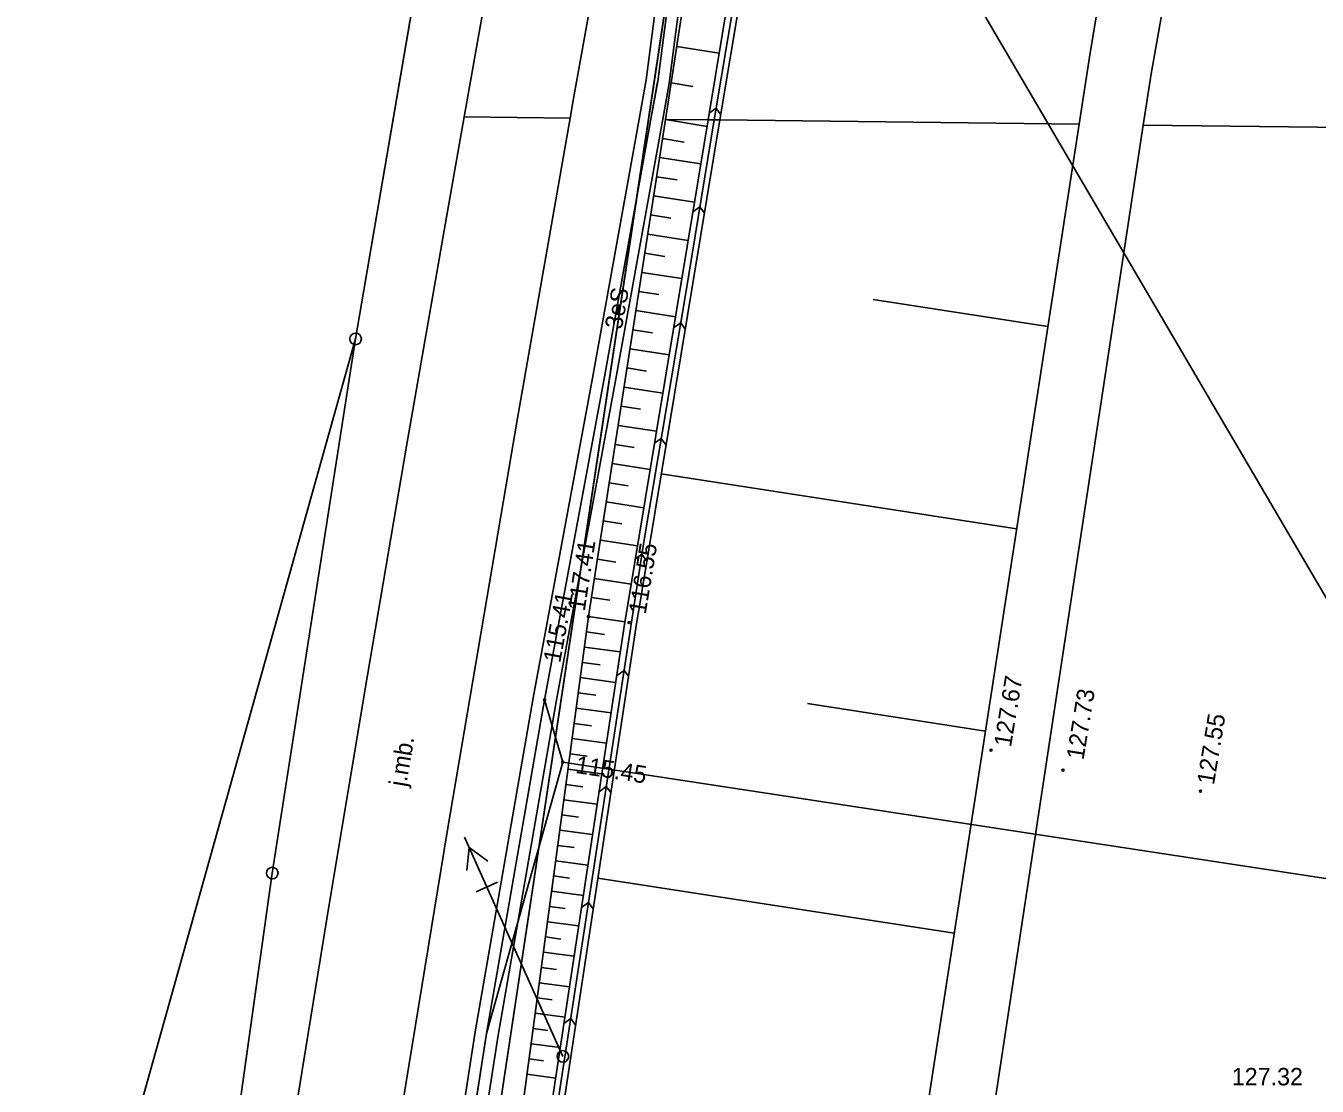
# Model space of a CAD drawing. Extents: x 6424617 to 6425697, y 5665845 to 5667190.
# Drawn here: x 6425187.4 to 6425243, y 5666024.1 to 5666069.8 of the extents above; entities that cross this region are included whole.
import ezdxf

# ---------------------------------------------------------------- set-up
doc = ezdxf.new("R2010")
doc.units = 0
for name, color, linetype in [('Warstwa 1', 7, 'Continuous'), ('Warstwa 10', 7, 'Continuous'), ('Warstwa 11', 7, 'Continuous'), ('Warstwa 14', 7, 'Continuous'), ('Warstwa 15', 7, 'Continuous'), ('Warstwa 2', 7, 'Continuous'), ('Warstwa 20', 7, 'Continuous'), ('Warstwa 21', 7, 'Continuous'), ('Warstwa 25', 7, 'Continuous'), ('Warstwa 47', 7, 'Continuous'), ('Warstwa 6', 7, 'Continuous'), ('Warstwa 61', 7, 'Continuous'), ('Warstwa 8', 7, 'Continuous'), ('Warstwa 9', 7, 'Continuous')]:
    doc.layers.add(name, color=color, linetype=linetype)

msp = doc.modelspace()

# ---------------------------------------------------------------- linework, layer by layer
at = {"layer": 'Warstwa 1'}
for p, q in [((6425201.568, 5666056.314), (6425211.111, 5666112.114)), ((6425201.568, 5666056.314), (6425211.111, 5666112.114)), ((6425206.5, 5666014.74), (6425215.14, 5666072.15)), ((6425206.5, 5666014.74), (6425215.14, 5666072.15)), ((6425175.276, 5665962.552), (6425201.568, 5666056.314)), ((6425175.276, 5665962.552), (6425201.568, 5666056.314)), ((6425197.98, 5666033.305), (6425201.568, 5666056.314)), ((6425197.98, 5666033.305), (6425201.568, 5666056.314)), ((6425193.713, 5666002.874), (6425197.98, 5666033.305)), ((6425193.713, 5666002.874), (6425197.98, 5666033.305))]:
    msp.add_line(p, q, dxfattribs=at)
at = {"layer": 'Warstwa 10'}
for points in [[(6425214.289, 5666065.784), (6425214.58, 5666067.4), (6425215.83, 5666077.04), (6425215.86, 5666083.8), (6425216.52, 5666087.79), (6425219.61, 5666105.3), (6425228.34, 5666144.71), (6425232.26, 5666162.7), (6425238.65, 5666194.71), (6425242.26, 5666206.57), (6425245.38, 5666217.85), (6425248.88, 5666231.8), (6425253.995, 5666253.473)], [(6425209.71, 5666040.77), (6425212.26, 5666054.53), (6425214.289, 5666065.784)], [(6425207.21, 5666026.39), (6425209.71, 5666040.77)], [(6425209.71, 5666040.77), (6425210.49, 5666038.08)], [(6425207.21, 5666026.39), (6425210.49, 5666038.08)], [(6425210.49, 5666038.08), (6425284.51, 5666026.79), (6425291.89, 5666026.49), (6425295.79, 5666025.09)], [(6425195.083, 5665928.73), (6425195.5, 5665933.49), (6425198.27, 5665958.16), (6425199.83, 5665967.3), (6425201.04, 5665973.05), (6425201.79, 5665978.87), (6425200.74, 5665983.63), (6425201.47, 5665989.5), (6425203.65, 5666003.34), (6425207.21, 5666026.39)]]:
    msp.add_lwpolyline(points, dxfattribs=at)
for centre in [(6425201.568, 5666056.314), (6425201.568, 5666056.314), (6425197.98, 5666033.305), (6425197.98, 5666033.305)]:
    msp.add_circle(centre, 0.25, dxfattribs=at)
at = {"layer": 'Warstwa 14'}
for centre in [(6425209.71, 5666040.77), (6425210.49, 5666038.08)]:
    msp.add_circle(centre, 0.045, dxfattribs=at)
at = {"layer": 'Warstwa 2'}
msp.add_circle((6425210.497, 5666025.406), 0.25, dxfattribs=at)
at = {"layer": 'Warstwa 20'}
for points in [[(6425242.017, 5666192.651), (6425238.262, 5666193.519), (6425236.926, 5666187.131), (6425236.81, 5666174.599), (6425235.944, 5666169.883), (6425228.212, 5666136.642), (6425222.672, 5666109.583), (6425222.511, 5666108.996), (6425219.827, 5666102.172), (6425217.81, 5666095.726), (6425216.148, 5666086.233), (6425216.011, 5666079.764), (6425215.882, 5666072.043), (6425214.913, 5666065.776)], [(6425232.731, 5666065.562), (6425233.206, 5666068.64), (6425233.542, 5666070.604), (6425233.454, 5666084.61), (6425235.312, 5666094.44), (6425239.735, 5666105.594), (6425252.002, 5666166.702), (6425253.35, 5666184.874), (6425253.98, 5666187.623), (6425254.224, 5666188.644), (6425242.017, 5666192.651)], [(6425203.407, 5665997.154), (6425202.46, 5665997.341), (6425206.35, 5666010.045), (6425207.381, 5666013.978), (6425208.065, 5666018.067), (6425211.601, 5666044.352), (6425214.913, 5666065.776)], [(6425219.483, 5665992.823), (6425224.359, 5666011.311), (6425224.664, 5666013.286), (6425232.731, 5666065.562)]]:
    msp.add_lwpolyline(points, dxfattribs=at)
at = {"layer": 'Warstwa 21'}
for p, q in [((6425210.497, 5666025.406), (6425206.256, 5666034.847)), ((6425207.675, 5666032.908), (6425206.763, 5666032.499))]:
    msp.add_line(p, q, dxfattribs=at)
for points in [[(6425231.404, 5666065.578), (6425183.221, 5666147.758), (6424929.954, 5666209.98), (6424904.26, 5666216.26)], [(6425216.753, 5666065.754), (6425217.691, 5666071.411), (6425218.143, 5666075.394), (6425218.037, 5666084.489), (6425218.767, 5666091.098), (6425220.467, 5666097.149), (6425223.953, 5666106.319), (6425225.256, 5666110.887), (6425230.409, 5666135.902), (6425237.749, 5666169.58), (6425238.564, 5666174.787), (6425239.124, 5666185.871), (6425239.762, 5666191.841), (6425240.26, 5666191.732), (6425242.017, 5666192.651)], [(6425217.263, 5666065.748), (6425218.19, 5666071.341), (6425218.643, 5666075.365), (6425218.537, 5666084.459), (6425219.265, 5666091.008), (6425220.944, 5666097), (6425224.431, 5666106.17), (6425225.734, 5666110.758), (6425230.907, 5666135.793), (6425238.248, 5666169.491), (6425239.063, 5666174.738), (6425239.624, 5666185.842), (6425240.26, 5666191.732), (6425242.017, 5666192.651)], [(6425203.407, 5665997.154), (6425207.331, 5666009.517), (6425208.454, 5666013.558), (6425209.148, 5666017.617), (6425213.134, 5666043.924), (6425216.753, 5666065.754)], [(6425203.905, 5665997.065), (6425207.808, 5666009.369), (6425208.952, 5666013.449), (6425209.646, 5666017.528), (6425213.633, 5666043.855), (6425217.263, 5666065.748)], [(6425301.664, 5665952.011), (6425297.112, 5665953.505), (6425231.404, 5666065.578)], [(6425207.265, 5666033.821), (6425206.454, 5666034.406), (6425206.353, 5666033.411)]]:
    msp.add_lwpolyline(points, dxfattribs=at)
at = {"layer": 'Warstwa 25'}
for centre in [(6425211.601, 5666044.352), (6425213.347, 5666044.095), (6425228.939, 5666038.6), (6425232.038, 5666037.741), (6425237.964, 5666036.833)]:
    msp.add_circle(centre, 0.045, dxfattribs=at)
at = {"layer": 'Warstwa 47'}
for points in [[(6425284.331, 5666314.945), (6425281.592, 5666303.052), (6425274.357, 5666265.741), (6425259.987, 5666203.38), (6425255.097, 5666192.415), (6425253.98, 5666187.623), (6425253.35, 5666184.874), (6425252.002, 5666166.702), (6425239.735, 5666105.594), (6425235.312, 5666094.44), (6425233.454, 5666084.61), (6425233.542, 5666070.604), (6425233.206, 5666068.64), (6425232.731, 5666065.562)], [(6425232.731, 5666065.562), (6425224.664, 5666013.286), (6425224.359, 5666011.311), (6425219.483, 5665992.823)]]:
    msp.add_lwpolyline(points, dxfattribs=at)
at = {"layer": 'Warstwa 6'}
for points in [[(6425242.84, 5666212.49), (6425237.49, 5666195.18), (6425235.64, 5666175.69), (6425221.4, 5666109.24), (6425216.06, 5666092.43), (6425215.14, 5666072.15), (6425206.5, 5666014.74), (6425201.44, 5665996.89), (6425200.56, 5665980.59), (6425215.3, 5665971.39), (6425213.05, 5665952.08), (6425191.264, 5665958.118), (6425188.723, 5665962.219), (6425193.713, 5666002.874), (6425197.98, 5666033.305), (6425201.568, 5666056.314), (6425211.111, 5666112.114), (6425211.695, 5666114.967), (6425227.334, 5666191.99), (6425232.133, 5666212.582)], [(6425242.84, 5666212.49), (6425237.49, 5666195.18), (6425235.64, 5666175.69), (6425221.4, 5666109.24), (6425216.06, 5666092.43), (6425215.14, 5666072.15), (6425206.5, 5666014.74), (6425201.44, 5665996.89), (6425200.56, 5665980.59), (6425215.3, 5665971.39), (6425213.05, 5665952.08), (6425244.899, 5665943.26), (6425246.948, 5665948.976), (6425255.27, 5665979.789), (6425282.481, 5666076.105), (6425288.966, 5666103.799), (6425290.169, 5666109.024), (6425305.245, 5666173.41), (6425312.278, 5666201.804)]]:
    msp.add_lwpolyline(points, dxfattribs=at)
for points in [[(6425114.826, 5665981.302), (6425131.969, 5665976.435), (6425160.84, 5665968.826), (6425160.354, 5665966.672), (6425175.276, 5665962.552), (6425201.568, 5666056.314), (6425211.111, 5666112.114), (6425147.523, 5666111.028)], [(6425193.713, 5666002.874), (6425197.98, 5666033.305), (6425201.568, 5666056.314), (6425175.276, 5665962.552), (6425191.264, 5665958.118), (6425188.723, 5665962.219)]]:
    msp.add_lwpolyline(points, close=True, dxfattribs=at)
at = {"layer": 'Warstwa 61'}
for points in [[(6425214.289, 5666065.784), (6425214.304, 5666065.867), (6425214.578, 5666067.388), (6425214.582, 5666067.413), (6425215.83, 5666077.04), (6425215.86, 5666083.8), (6425216.52, 5666087.79), (6425219.61, 5666105.3), (6425228.34, 5666144.71), (6425232.26, 5666162.7), (6425238.65, 5666194.71), (6425242.26, 5666206.57), (6425245.38, 5666217.85), (6425248.88, 5666231.8), (6425254.27, 5666254.64), (6425254.89, 5666257.65), (6425256.08, 5666263.53), (6425259.08, 5666278.27), (6425260.73, 5666285.399), (6425260.73, 5666285.401), (6425267.702, 5666315.037), (6425267.728, 5666315.146)], [(6425195.083, 5665928.73), (6425195.5, 5665933.49), (6425198.27, 5665958.16), (6425199.83, 5665967.3), (6425201.04, 5665973.05), (6425201.79, 5665978.87), (6425200.74, 5665983.63), (6425201.47, 5665989.5), (6425207.21, 5666026.39), (6425209.71, 5666040.77), (6425212.26, 5666054.53), (6425214.289, 5666065.784)]]:
    msp.add_lwpolyline(points, dxfattribs=at)
at = {"layer": 'Warstwa 8'}
for p, q in [((6425235.841, 5666067.742), (6425240.97, 5666096.949)), ((6425210.954, 5666066.681), (6425213.077, 5666078.486)), ((6425206.247, 5666065.881), (6425207.228, 5666071.409)), ((6425235.486, 5666065.529), (6425235.841, 5666067.742)), ((6425210.804, 5666065.826), (6425210.954, 5666066.681)), ((6425205.48, 5666061.558), (6425206.247, 5666065.881)), ((6425206.247, 5666065.881), (6425210.804, 5666065.826)), ((6425206.247, 5666065.881), (6425210.804, 5666065.826)), ((6425208.544, 5666052.9), (6425210.804, 5666065.826)), ((6425226.215, 5666004.435), (6425235.486, 5666065.529)), ((6425235.486, 5666065.529), (6425249.644, 5666065.358)), ((6425235.486, 5666065.529), (6425249.644, 5666065.358)), ((6425203.761, 5666051.696), (6425205.48, 5666061.558)), ((6425205.533, 5666035.168), (6425208.544, 5666052.9)), ((6425202.082, 5666041.823), (6425203.761, 5666051.696)), ((6425200.434, 5666031.949), (6425202.082, 5666041.823)), ((6425203.589, 5666023.329), (6425205.533, 5666035.168)), ((6425198.825, 5666022.075), (6425200.434, 5666031.949))]:
    msp.add_line(p, q, dxfattribs=at)
for points in [[(6425267.215, 5666315.152), (6425260.243, 5666285.514), (6425258.591, 5666278.376), (6425255.59, 5666263.629), (6425254.4, 5666257.75), (6425253.782, 5666254.748), (6425248.394, 5666231.918), (6425244.896, 5666217.978), (6425241.78, 5666206.709), (6425238.164, 5666194.832), (6425231.771, 5666162.802), (6425227.852, 5666144.817), (6425219.119, 5666105.398), (6425216.027, 5666087.874), (6425215.36, 5666083.842), (6425215.33, 5666077.073), (6425214.086, 5666067.477), (6425213.782, 5666065.79)], [(6425214.796, 5666065.778), (6425215.074, 5666067.323), (6425216.33, 5666077.007), (6425216.36, 5666083.758), (6425217.013, 5666087.706), (6425220.101, 5666105.202), (6425228.828, 5666144.603), (6425232.749, 5666162.598), (6425239.136, 5666194.588), (6425242.74, 5666206.431), (6425245.864, 5666217.722), (6425249.366, 5666231.682), (6425254.758, 5666254.532), (6425255.38, 5666257.55), (6425256.57, 5666263.431), (6425259.569, 5666278.164), (6425261.217, 5666285.286), (6425268.241, 5666315.14)], [(6425194.59, 5665928.841), (6425195.002, 5665933.54), (6425197.775, 5665958.23), (6425199.339, 5665967.394), (6425200.547, 5665973.134), (6425201.283, 5665978.847), (6425200.233, 5665983.606), (6425200.975, 5665989.57), (6425203.156, 5666003.417), (6425206.716, 5666026.466), (6425209.218, 5666040.858), (6425211.768, 5666054.62), (6425213.782, 5666065.79)], [(6425214.796, 5666065.778), (6425212.752, 5666054.44), (6425210.202, 5666040.682), (6425207.704, 5666026.314), (6425201.965, 5665989.43), (6425201.247, 5665983.654), (6425202.297, 5665978.893), (6425201.533, 5665972.966), (6425200.321, 5665967.206), (6425198.765, 5665958.09), (6425195.998, 5665933.44), (6425195.575, 5665928.62)], [(6425210.49, 5666038.08), (6425284.51, 5666026.79)]]:
    msp.add_lwpolyline(points, dxfattribs=at)
at = {"layer": 'Warstwa 9'}
for p, q in [((6425217.008, 5666065.751), (6425218.215, 5666072.948)), ((6425215.398, 5666068.91), (6425217.229, 5666068.626)), ((6425215.156, 5666067.343), (6425216.101, 5666067.196)), ((6425216.802, 5666066.047), (6425217.092, 5666066.254)), ((6425217.299, 5666065.964), (6425217.092, 5666066.254)), ((6425214.913, 5666065.776), (6425216.707, 5666065.474)), ((6425215.78, 5666058.214), (6425217.008, 5666065.751)), ((6425214.785, 5666064.952), (6425215.715, 5666064.798)), ((6425214.658, 5666064.128), (6425216.438, 5666063.853)), ((6425214.53, 5666063.304), (6425215.416, 5666063.167)), ((6425214.403, 5666062.48), (6425216.165, 5666062.208)), ((6425214.276, 5666061.656), (6425215.152, 5666061.521)), ((6425216.096, 5666061.788), (6425216.398, 5666062.006)), ((6425216.597, 5666061.73), (6425216.398, 5666062.006)), ((6425214.149, 5666060.832), (6425215.892, 5666060.563)), ((6425214.022, 5666060.008), (6425214.888, 5666059.874)), ((6425213.894, 5666059.184), (6425215.619, 5666058.917)), ((6425213.766, 5666058.36), (6425214.625, 5666058.227)), ((6425213.979, 5666047.579), (6425215.78, 5666058.214)), ((6425231.386, 5666056.85), (6425223.861, 5666058.013)), ((6425213.639, 5666057.536), (6425215.347, 5666057.272)), ((6425213.512, 5666056.712), (6425214.361, 5666056.581)), ((6425215.268, 5666056.794), (6425215.577, 5666057.014)), ((6425215.77, 5666056.743), (6425215.577, 5666057.014)), ((6425213.384, 5666055.888), (6425215.074, 5666055.627)), ((6425213.257, 5666055.064), (6425214.097, 5666054.934)), ((6425213.13, 5666054.24), (6425214.801, 5666053.982)), ((6425213.002, 5666053.416), (6425213.834, 5666053.288)), ((6425212.875, 5666052.592), (6425214.528, 5666052.336)), ((6425212.748, 5666051.768), (6425213.57, 5666051.641)), ((6425214.443, 5666051.821), (6425214.732, 5666052.026)), ((6425214.939, 5666051.735), (6425214.732, 5666052.026)), ((6425212.62, 5666050.944), (6425214.256, 5666050.691)), ((6425230.042, 5666048.137), (6425214.735, 5666050.5)), ((6425212.492, 5666050.12), (6425213.306, 5666049.994)), ((6425212.365, 5666049.296), (6425213.983, 5666049.046)), ((6425212.238, 5666048.472), (6425213.042, 5666048.348)), ((6425212.111, 5666047.648), (6425213.71, 5666047.401)), ((6425208.767, 5666013.527), (6425213.979, 5666047.579)), ((6425211.984, 5666046.824), (6425212.778, 5666046.701)), ((6425213.616, 5666046.831), (6425213.896, 5666047.037)), ((6425214.112, 5666046.743), (6425213.896, 5666047.037)), ((6425211.856, 5666046), (6425213.437, 5666045.756)), ((6425211.728, 5666045.176), (6425212.515, 5666045.058)), ((6425211.601, 5666044.352), (6425213.167, 5666044.126)), ((6425211.512, 5666043.695), (6425212.29, 5666043.587)), ((6425211.424, 5666043.038), (6425212.968, 5666042.831)), ((6425211.336, 5666042.381), (6425212.102, 5666042.278)), ((6425211.247, 5666041.724), (6425212.769, 5666041.518)), ((6425212.813, 5666041.803), (6425213.131, 5666042.036)), ((6425213.319, 5666041.78), (6425213.131, 5666042.036)), ((6425211.159, 5666041.066), (6425211.914, 5666040.965)), ((6425211.071, 5666040.409), (6425212.571, 5666040.208)), ((6425228.698, 5666039.424), (6425221.033, 5666040.607)), ((6425210.982, 5666039.752), (6425211.727, 5666039.652)), ((6425210.894, 5666039.095), (6425212.372, 5666038.897)), ((6425210.806, 5666038.438), (6425211.539, 5666038.34)), ((6425210.717, 5666037.781), (6425212.173, 5666037.585)), ((6425210.628, 5666037.124), (6425211.351, 5666037.026)), ((6425212.056, 5666036.808), (6425212.365, 5666037.036)), ((6425212.56, 5666036.77), (6425212.365, 5666037.036)), ((6425210.54, 5666036.466), (6425211.975, 5666036.274)), ((6425210.452, 5666035.809), (6425211.164, 5666035.714)), ((6425210.363, 5666035.152), (6425211.776, 5666034.962)), ((6425210.275, 5666034.495), (6425210.976, 5666034.401)), ((6425210.187, 5666033.838), (6425211.577, 5666033.651)), ((6425210.098, 5666033.181), (6425210.788, 5666033.088)), ((6425227.353, 5666030.711), (6425212.001, 5666033.081)), ((6425210.01, 5666032.524), (6425211.379, 5666032.34)), ((6425209.922, 5666031.867), (6425210.601, 5666031.776)), ((6425211.299, 5666031.814), (6425211.6, 5666032.035)), ((6425211.801, 5666031.761), (6425211.6, 5666032.035)), ((6425209.833, 5666031.21), (6425211.18, 5666031.028)), ((6425209.744, 5666030.552), (6425210.412, 5666030.462)), ((6425209.656, 5666029.895), (6425210.981, 5666029.717)), ((6425209.568, 5666029.238), (6425210.224, 5666029.15)), ((6425209.479, 5666028.581), (6425210.782, 5666028.406)), ((6425209.391, 5666027.924), (6425210.037, 5666027.837)), ((6425209.303, 5666027.267), (6425210.584, 5666027.095)), ((6425209.215, 5666026.61), (6425209.85, 5666026.524)), ((6425210.542, 5666026.82), (6425210.834, 5666027.034)), ((6425211.043, 5666026.751), (6425210.834, 5666027.034)), ((6425209.126, 5666025.952), (6425210.385, 5666025.784)), ((6425209.038, 5666025.295), (6425209.661, 5666025.212)), ((6425208.949, 5666024.638), (6425210.186, 5666024.472))]:
    msp.add_line(p, q, dxfattribs=at)
for points in [[(6425232.731, 5666065.562), (6425233.206, 5666068.64), (6425233.542, 5666070.604), (6425233.454, 5666084.61), (6425235.312, 5666094.44), (6425239.735, 5666105.594), (6425252.002, 5666166.702), (6425253.35, 5666184.874), (6425253.98, 5666187.623), (6425254.224, 5666188.644), (6425242.017, 5666192.651), (6425240.26, 5666191.732), (6425239.624, 5666185.842), (6425239.063, 5666174.738), (6425238.248, 5666169.491), (6425230.907, 5666135.793), (6425225.734, 5666110.758), (6425224.431, 5666106.17), (6425220.944, 5666097), (6425219.265, 5666091.008), (6425218.537, 5666084.459), (6425218.643, 5666075.365), (6425218.19, 5666071.341), (6425217.263, 5666065.748)], [(6425203.407, 5665997.154), (6425202.46, 5665997.341), (6425206.35, 5666010.045), (6425207.381, 5666013.978), (6425208.065, 5666018.067), (6425211.601, 5666044.352), (6425214.913, 5666065.776), (6425216.753, 5666065.754), (6425213.134, 5666043.924), (6425209.148, 5666017.617), (6425208.454, 5666013.558), (6425207.331, 5666009.517)], [(6425203.905, 5665997.065), (6425203.407, 5665997.154), (6425207.331, 5666009.517), (6425208.454, 5666013.558), (6425209.148, 5666017.617), (6425213.134, 5666043.924), (6425216.753, 5666065.754), (6425217.263, 5666065.748), (6425213.633, 5666043.855), (6425209.646, 5666017.528), (6425208.952, 5666013.449), (6425207.808, 5666009.369)], [(6425203.905, 5665997.065), (6425205.262, 5665996.695), (6425205.746, 5665996.563), (6425212.81, 5665994.27), (6425219.483, 5665992.823), (6425224.359, 5666011.311), (6425224.664, 5666013.286), (6425232.731, 5666065.562), (6425217.263, 5666065.748), (6425213.633, 5666043.855), (6425209.646, 5666017.528), (6425208.952, 5666013.449), (6425207.808, 5666009.369)]]:
    msp.add_lwpolyline(points, close=True, dxfattribs=at)
for points in [[(6425215.882, 5666072.043), (6425214.913, 5666065.776), (6425216.753, 5666065.754), (6425217.691, 5666071.411)], [(6425218.19, 5666071.341), (6425217.263, 5666065.748), (6425216.753, 5666065.754), (6425217.691, 5666071.411)]]:
    msp.add_lwpolyline(points, dxfattribs=at)

# ---------------------------------------------------------------- texts
at = {"layer": 'Warstwa 11'}
msp.add_text('3eS', height=0.75, rotation=79.7786, dxfattribs=at).set_placement((6425213.032, 5666056.697))
at = {"layer": 'Warstwa 14'}
for s, rotation, p in [('115.41', 79.5036, (6425210.381, 5666042.332)), ('115.45', 351.3263, (6425211.01, 5666037.621))]:
    msp.add_text(s, height=0.75, rotation=rotation, dxfattribs=at).set_placement(p)
at = {"layer": 'Warstwa 15'}
msp.add_text('127.32', height=0.75, dxfattribs=at).set_placement((6425239.307, 5666024.159))
at = {"layer": 'Warstwa 25'}
for s, rotation, p in [('117.41', 81.211, (6425211.435, 5666044.561)), ('116.55', 80.5865, (6425214.061, 5666044.428)), ('127.67', 80.6782, (6425229.797, 5666038.706)), ('127.73', 80.6782, (6425232.92, 5666038.149)), ('127.55', 80.6782, (6425238.541, 5666037.077))]:
    msp.add_text(s, height=0.75, rotation=rotation, dxfattribs=at).set_placement(p)
at = {"layer": 'Warstwa 8'}
msp.add_text('j.mb.', height=0.75, rotation=80.5235, dxfattribs=at).set_placement((6425203.742, 5666036.994))

doc.saveas('drawing.dxf')
